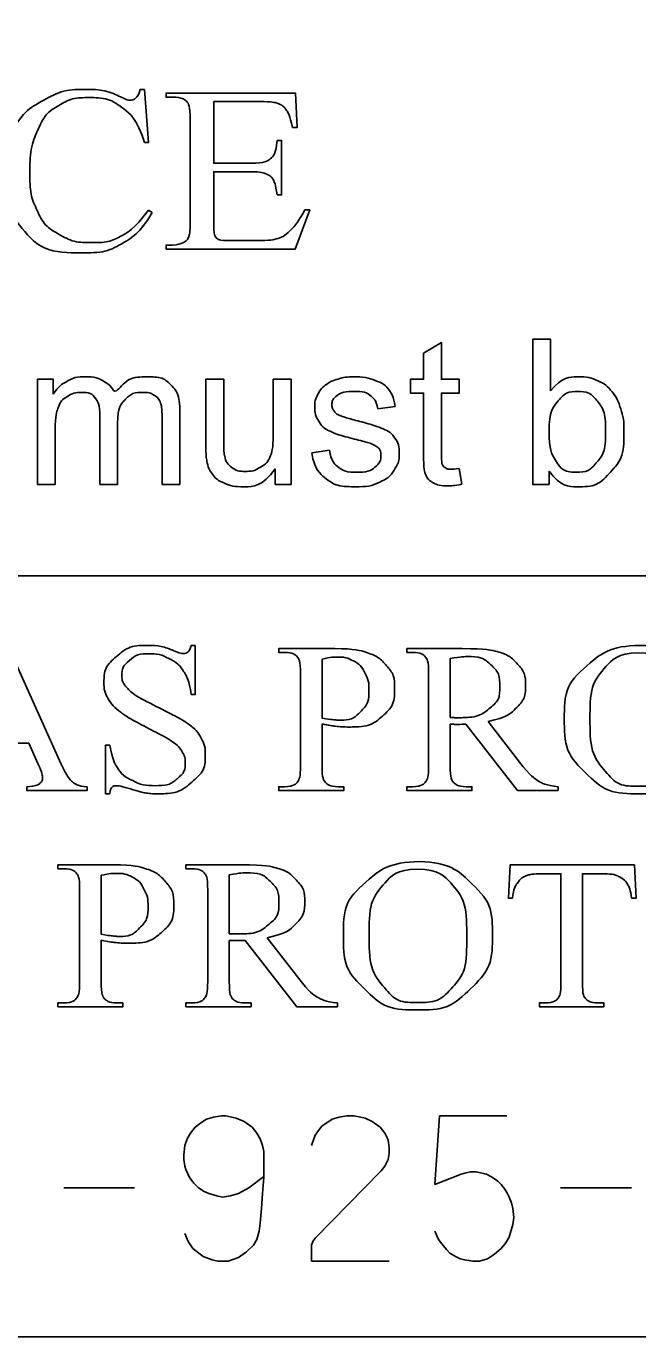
# Model space of a CAD drawing. Extents: x -9.1 to 34, y -3.1 to 22.
# Drawn here: x 5.471 to 6.061, y 2.337 to 3.601 of the extents above; entities that cross this region are included whole.
import ezdxf

# ---------------------------------------------------------------- set-up
doc = ezdxf.new("R2010")
doc.units = 0
doc.layers.add('SH_Data', color=7, linetype='Continuous')

msp = doc.modelspace()

# ---------------------------------------------------------------- linework, layer by layer
at = {"layer": 'SH_Data'}
for p, q in [((3.1861, 3.071), (8.3861, 3.071)), ((5.5072, 2.4804), (5.5755, 2.4804)), ((5.9867, 2.4804), (6.055, 2.4804))]:
    msp.add_line(p, q, dxfattribs=at)
msp.add_lwpolyline([(3.1861, 5.4367), (8.3861, 5.4367), (8.3861, 2.3367), (3.1861, 2.3367)], close=True, dxfattribs=at)
msp.add_lwpolyline([(3.1861, 5.4367), (8.3861, 5.4367), (8.3861, 2.3367), (3.1861, 2.3367)], close=True, dxfattribs=at)
for points in [[(5.5809, 3.5401), (5.5852, 3.5401)], [(5.5852, 3.5401), (5.5889, 3.4889), (5.5852, 3.4889)], [(5.6118, 3.5326), (5.606, 3.5326), (5.606, 3.5366), (5.7307, 3.5366), (5.7325, 3.5035), (5.7278, 3.5035)], [(5.652, 3.5284), (5.652, 3.4689), (5.6875, 3.4689)], [(5.6964, 3.5284), (5.652, 3.5284)], [(5.6292, 3.4127), (5.6292, 3.5104)], [(5.713, 3.4908), (5.7174, 3.4908), (5.7174, 3.4383), (5.713, 3.4383)], [(5.6875, 3.4607), (5.652, 3.4607), (5.652, 3.4111)], [(5.5889, 3.4235), (5.5926, 3.4213)], [(5.7399, 3.4238), (5.7446, 3.4238), (5.7306, 3.386), (5.606, 3.386), (5.606, 3.39), (5.6118, 3.39)], [(5.6654, 3.3942), (5.6928, 3.3942)], [(5.8544, 3.1887), (5.8544, 3.2472), (5.8417, 3.2472), (5.8417, 3.2605), (5.8544, 3.2605), (5.8544, 3.2856), (5.8716, 3.296), (5.8716, 3.2605), (5.8888, 3.2605), (5.8888, 3.2472), (5.8716, 3.2472), (5.8716, 3.1877)], [(5.9757, 3.1591), (5.9598, 3.1591), (5.9598, 3.2991), (5.977, 3.2991), (5.977, 3.2492)], [(5.4818, 3.1591), (5.4818, 3.2605), (5.4971, 3.2605), (5.4971, 3.2462)], [(5.6443, 3.1977), (5.6443, 3.2605), (5.6615, 3.2605), (5.6615, 3.2043)], [(5.7093, 3.2062), (5.7093, 3.2605), (5.7265, 3.2605), (5.7265, 3.1591), (5.7111, 3.1591)], [(5.5592, 3.218), (5.5592, 3.1591), (5.5421, 3.1591), (5.5421, 3.2249)], [(5.6193, 3.2287), (5.6193, 3.1591), (5.6021, 3.1591), (5.6021, 3.2229)], [(5.8271, 3.2343), (5.8102, 3.232)], [(5.4989, 3.2117), (5.4989, 3.1591), (5.4818, 3.1591)], [(5.7465, 3.1894), (5.7635, 3.192)], [(5.7111, 3.1591), (5.7111, 3.174)], [(5.8888, 3.1744), (5.8912, 3.1592)], [(5.9757, 3.1718), (5.9757, 3.1591)], [(5.3976, 2.8911), (5.4495, 3.0037), (5.4533, 3.0037), (5.5044, 2.8899)], [(5.6341, 3.0037), (5.6341, 2.9564), (5.6301, 2.9564)], [(5.6301, 3.0037), (5.6341, 3.0037)], [(5.7202, 2.9969), (5.7146, 2.9969), (5.7146, 3.0006), (5.7685, 3.0006)], [(5.8438, 2.9969), (5.8383, 2.9969), (5.8383, 3.0006), (5.8918, 3.0006)], [(5.7564, 2.9905), (5.7564, 2.9336)], [(5.8801, 2.991), (5.8801, 2.9341)], [(5.7356, 2.888), (5.7356, 2.9763)], [(5.8593, 2.888), (5.8593, 2.9763)], [(5.7564, 2.9279), (5.7564, 2.888)], [(5.8801, 2.9277), (5.8801, 2.888)], [(5.9844, 2.8637), (5.9452, 2.8637), (5.8953, 2.9277)], [(5.9166, 2.9303), (5.947, 2.8912)], [(5.4736, 2.9095), (5.4164, 2.9095), (5.4065, 2.888)], [(5.4823, 2.8899), (5.4736, 2.9095)], [(5.5515, 2.8606), (5.5475, 2.8606), (5.5475, 2.9076), (5.5515, 2.9076)], [(5.5297, 2.8674), (5.5297, 2.8637), (5.4717, 2.8637), (5.4717, 2.8674)], [(5.7718, 2.8674), (5.7774, 2.8674), (5.7774, 2.8637), (5.7146, 2.8637), (5.7146, 2.8674), (5.7202, 2.8674)], [(5.8954, 2.8674), (5.9011, 2.8674), (5.9011, 2.8637), (5.8383, 2.8637), (5.8383, 2.8674), (5.8438, 2.8674)], [(5.9844, 2.8674), (5.9844, 2.8637)], [(5.507, 2.7883), (5.5015, 2.7883), (5.5015, 2.792), (5.5553, 2.792)], [(5.5433, 2.7819), (5.5433, 2.725)], [(5.6306, 2.7883), (5.6251, 2.7883), (5.6251, 2.792), (5.6786, 2.792)], [(5.6669, 2.7824), (5.6669, 2.7254)], [(5.9403, 2.7598), (5.9362, 2.7598), (5.9379, 2.792), (6.0578, 2.792)], [(5.987, 2.6788), (5.987, 2.7834), (5.9693, 2.7834)], [(6.0284, 2.7834), (6.0077, 2.7834), (6.0077, 2.6788)], [(6.0578, 2.792), (6.0594, 2.7598), (6.0552, 2.7598)], [(5.5225, 2.6794), (5.5225, 2.7677)], [(5.6461, 2.6794), (5.6461, 2.7677)], [(5.5433, 2.7192), (5.5433, 2.6794)], [(5.6669, 2.7191), (5.6669, 2.6794)], [(5.7713, 2.6551), (5.732, 2.6551), (5.6822, 2.7191)], [(5.7034, 2.7217), (5.7339, 2.6825)], [(5.5587, 2.6588), (5.5643, 2.6588), (5.5643, 2.6551), (5.5015, 2.6551), (5.5015, 2.6588), (5.507, 2.6588)], [(5.6822, 2.6588), (5.6879, 2.6588), (5.6879, 2.6551), (5.6251, 2.6551), (5.6251, 2.6588), (5.6306, 2.6588)], [(5.7713, 2.6588), (5.7713, 2.6551)], [(6.0233, 2.6588), (6.0284, 2.6588), (6.0284, 2.6551), (5.9662, 2.6551), (5.9662, 2.6588), (5.9714, 2.6588)], [(5.7001, 2.4914), (5.6857, 2.4804), (5.6758, 2.4748), (5.6681, 2.4726), (5.6604, 2.4715), (5.6549, 2.4726), (5.6472, 2.4748), (5.6428, 2.477), (5.6372, 2.4804), (5.6328, 2.4848), (5.6284, 2.4903), (5.6251, 2.498), (5.624, 2.5013), (5.6229, 2.5079), (5.6229, 2.5101), (5.6229, 2.5123), (5.624, 2.5211), (5.6262, 2.5277), (5.6295, 2.5333), (5.6339, 2.5388), (5.6395, 2.5432), (5.645, 2.5465), (5.6516, 2.5487), (5.6593, 2.5498), (5.6637, 2.5498), (5.6736, 2.5476), (5.6813, 2.5443), (5.6891, 2.5388), (5.6935, 2.5333), (5.6968, 2.5277), (5.699, 2.5211), (5.7001, 2.5156), (5.7001, 2.5057), (5.7001, 2.4903), (5.699, 2.4748), (5.6979, 2.4605), (5.6968, 2.4462), (5.6957, 2.4385), (5.6935, 2.4307), (5.6902, 2.4252), (5.6835, 2.4186), (5.6758, 2.4131), (5.6659, 2.4098), (5.656, 2.4098), (5.6505, 2.4109), (5.6417, 2.4142), (5.6317, 2.4219), (5.6273, 2.4285), (5.624, 2.4363)], [(5.7464, 2.5211), (5.7497, 2.5311), (5.7519, 2.5344), (5.7563, 2.5399), (5.7662, 2.5465), (5.7728, 2.5487), (5.7805, 2.5498), (5.7872, 2.5498), (5.7938, 2.5487), (5.7982, 2.5476), (5.8048, 2.5443), (5.8125, 2.5388), (5.8169, 2.5333), (5.8202, 2.5267), (5.8213, 2.5189), (5.8213, 2.5134), (5.8202, 2.5079), (5.8169, 2.5013), (5.8136, 2.4969), (5.7497, 2.4319), (5.7475, 2.4285), (5.7464, 2.4252), (5.7464, 2.423), (5.7464, 2.4098), (5.8213, 2.4098)], [(5.9349, 2.5498), (5.8698, 2.5498), (5.8654, 2.4837), (5.8908, 2.4936), (5.8941, 2.4947), (5.8996, 2.4958), (5.9051, 2.4958), (5.9106, 2.4947), (5.915, 2.4936), (5.9194, 2.4914), (5.9227, 2.4892), (5.926, 2.487), (5.9294, 2.4837), (5.9327, 2.4792), (5.9349, 2.4759), (5.9371, 2.4715), (5.9393, 2.466), (5.9404, 2.4605), (5.9415, 2.4517), (5.9404, 2.4451), (5.9371, 2.4329), (5.9338, 2.4274), (5.9294, 2.4219), (5.9227, 2.4164), (5.9161, 2.412), (5.9084, 2.4098), (5.9018, 2.4098), (5.8941, 2.4109), (5.8897, 2.412), (5.8853, 2.4142), (5.8798, 2.4175), (5.8765, 2.4208), (5.872, 2.4263), (5.8687, 2.4307), (5.8654, 2.4385)]]:
    msp.add_lwpolyline(points, dxfattribs=at)
for points in [[(5.5926, 3.4213), (5.5804, 3.4012), (5.5642, 3.3919), (5.548, 3.3825), (5.5257, 3.3825), (5.4856, 3.3825), (5.4635, 3.4103), (5.4471, 3.431), (5.4471, 3.459), (5.4471, 3.4815), (5.4579, 3.5004), (5.4688, 3.5193), (5.4878, 3.5297), (5.5068, 3.5401), (5.5293, 3.5401), (5.5468, 3.5401), (5.5638, 3.5321), (5.5688, 3.5296), (5.5709, 3.5296), (5.5741, 3.5296), (5.5765, 3.5317), (5.5796, 3.5347), (5.5809, 3.5401)], [(5.5852, 3.4889), (5.5778, 3.5119), (5.5641, 3.5221), (5.5504, 3.5322), (5.5313, 3.5322), (5.5152, 3.5322), (5.5023, 3.5246), (5.4893, 3.517), (5.4819, 3.5003), (5.4745, 3.4836), (5.4745, 3.4588), (5.4745, 3.4383), (5.4815, 3.4233), (5.4885, 3.4083), (5.5026, 3.4003), (5.5167, 3.3923), (5.5347, 3.3923), (5.5504, 3.3923), (5.5625, 3.3985), (5.5745, 3.4048), (5.5889, 3.4235)], [(5.6292, 3.5104), (5.6292, 3.5248), (5.6261, 3.5281), (5.6218, 3.5326), (5.6118, 3.5326)], [(5.7278, 3.5035), (5.7253, 3.5154), (5.7223, 3.5199), (5.7192, 3.5244), (5.7133, 3.5267), (5.7085, 3.5284), (5.6964, 3.5284)], [(5.6875, 3.4689), (5.7014, 3.4689), (5.7061, 3.4728), (5.7123, 3.4779), (5.713, 3.4908)], [(5.713, 3.4383), (5.7114, 3.4493), (5.7097, 3.4524), (5.7075, 3.4563), (5.7026, 3.4585), (5.6977, 3.4607), (5.6875, 3.4607)], [(5.6928, 3.3942), (5.7066, 3.3942), (5.7128, 3.396), (5.719, 3.3978), (5.7247, 3.403), (5.7321, 3.4099), (5.7399, 3.4238)], [(5.6118, 3.39), (5.6175, 3.39), (5.6226, 3.3926), (5.6264, 3.3944), (5.6278, 3.398), (5.6292, 3.4016), (5.6292, 3.4127)], [(5.652, 3.4111), (5.652, 3.4011), (5.653, 3.3989), (5.6539, 3.3968), (5.6563, 3.3955), (5.6587, 3.3942), (5.6654, 3.3942)], [(5.4971, 3.2462), (5.5019, 3.2537), (5.5098, 3.2582), (5.5178, 3.2628), (5.5279, 3.2628), (5.5392, 3.2628), (5.5464, 3.2581), (5.5536, 3.2534), (5.5566, 3.245), (5.5686, 3.2628), (5.5879, 3.2628), (5.603, 3.2628), (5.6112, 3.2544), (5.6193, 3.2461), (5.6193, 3.2287)], [(5.7635, 3.192), (5.7649, 3.1818), (5.7715, 3.1763), (5.7781, 3.1709), (5.7898, 3.1709), (5.8017, 3.1709), (5.8075, 3.1757), (5.8132, 3.1806), (5.8132, 3.1871), (5.8132, 3.1929), (5.8081, 3.1962), (5.8046, 3.1985), (5.7905, 3.2021), (5.7716, 3.2069), (5.7643, 3.2103), (5.757, 3.2138), (5.7532, 3.22), (5.7494, 3.2261), (5.7494, 3.2336), (5.7494, 3.2403), (5.7525, 3.2461), (5.7556, 3.2519), (5.761, 3.2557), (5.765, 3.2587), (5.7719, 3.2607), (5.7789, 3.2628), (5.7868, 3.2628), (5.7988, 3.2628), (5.8078, 3.2593), (5.8168, 3.2559), (5.8212, 3.25), (5.8255, 3.2441), (5.8271, 3.2343)], [(5.977, 3.2492), (5.9879, 3.2628), (6.0048, 3.2628), (6.0141, 3.2628), (6.0225, 3.259), (6.0309, 3.2552), (6.0363, 3.2484), (6.0416, 3.2416), (6.0447, 3.2319), (6.0478, 3.2223), (6.0478, 3.2113), (6.0478, 3.1853), (6.0349, 3.171), (6.022, 3.1568), (6.0039, 3.1568), (5.986, 3.1568), (5.9757, 3.1718)], [(5.5421, 3.2249), (5.5421, 3.2364), (5.5378, 3.2421), (5.5336, 3.2478), (5.5241, 3.2478), (5.5168, 3.2478), (5.5107, 3.244), (5.5045, 3.2402), (5.5017, 3.2328), (5.4989, 3.2255), (5.4989, 3.2117)], [(5.6021, 3.2229), (5.6021, 3.2332), (5.6005, 3.2378), (5.5988, 3.2423), (5.5944, 3.2451), (5.59, 3.2478), (5.5841, 3.2478), (5.5734, 3.2478), (5.5663, 3.2407), (5.5592, 3.2336), (5.5592, 3.218)], [(5.8102, 3.232), (5.8091, 3.2399), (5.8036, 3.2443), (5.7981, 3.2487), (5.788, 3.2487), (5.7762, 3.2487), (5.7711, 3.2448), (5.766, 3.2408), (5.766, 3.2356), (5.766, 3.2322), (5.7682, 3.2296), (5.7703, 3.2268), (5.7748, 3.225), (5.7773, 3.224), (5.79, 3.2206), (5.8082, 3.2157), (5.8155, 3.2126), (5.8227, 3.2095), (5.8268, 3.2036), (5.8309, 3.1977), (5.8309, 3.1889), (5.8309, 3.1803), (5.8259, 3.1727), (5.8209, 3.1651), (5.8114, 3.161), (5.8019, 3.1568), (5.79, 3.1568), (5.7702, 3.1568), (5.7598, 3.165), (5.7494, 3.1732), (5.7465, 3.1894)], [(5.9755, 3.2106), (5.9755, 3.1923), (5.9805, 3.1842), (5.9886, 3.1709), (6.0024, 3.1709), (6.0136, 3.1709), (6.0218, 3.1807), (6.03, 3.1905), (6.03, 3.2099), (6.03, 3.2298), (6.0222, 3.2392), (6.0143, 3.2487), (6.0032, 3.2487), (5.9919, 3.2487), (5.9837, 3.2389), (5.9755, 3.2291), (5.9755, 3.2106)], [(5.6615, 3.2043), (5.6615, 3.1908), (5.6625, 3.1862), (5.6641, 3.1794), (5.6694, 3.1755), (5.6746, 3.1716), (5.6824, 3.1716), (5.6901, 3.1716), (5.6969, 3.1756), (5.7037, 3.1796), (5.7065, 3.1864), (5.7093, 3.1932), (5.7093, 3.2062)], [(5.7111, 3.174), (5.6993, 3.1568), (5.6789, 3.1568), (5.67, 3.1568), (5.6622, 3.1602), (5.6544, 3.1637), (5.6506, 3.1689), (5.6469, 3.1741), (5.6453, 3.1816), (5.6443, 3.1867), (5.6443, 3.1977)], [(5.8912, 3.1592), (5.884, 3.1577), (5.8782, 3.1577), (5.8689, 3.1577), (5.8638, 3.1606), (5.8586, 3.1636), (5.8565, 3.1684), (5.8544, 3.1733), (5.8544, 3.1887)], [(5.8716, 3.1877), (5.8716, 3.1804), (5.8725, 3.1783), (5.8734, 3.1762), (5.8754, 3.1749), (5.8775, 3.1737), (5.8813, 3.1737), (5.8841, 3.1737), (5.8888, 3.1744)], [(5.5515, 2.9076), (5.5543, 2.8928), (5.5591, 2.8855), (5.5639, 2.8781), (5.5737, 2.8733), (5.5835, 2.8684), (5.5952, 2.8684), (5.6088, 2.8684), (5.6166, 2.8751), (5.6245, 2.8818), (5.6245, 2.8909), (5.6245, 2.8959), (5.6215, 2.9011), (5.6185, 2.9063), (5.6122, 2.9107), (5.608, 2.9137), (5.5891, 2.9236), (5.5702, 2.9334), (5.5622, 2.9392), (5.5542, 2.9451), (5.5501, 2.9522), (5.546, 2.9592), (5.546, 2.9677), (5.546, 2.9824), (5.5581, 2.9931), (5.5703, 3.0037), (5.5891, 3.0037), (5.6009, 3.0037), (5.614, 2.9984), (5.6201, 2.9959), (5.6226, 2.9959), (5.6254, 2.9959), (5.6272, 2.9975), (5.629, 2.999), (5.6301, 3.0037)], [(5.7356, 2.9763), (5.7356, 2.9893), (5.7327, 2.9925), (5.7285, 2.9969), (5.7202, 2.9969)], [(5.7685, 3.0006), (5.7882, 3.0006), (5.7996, 2.9968), (5.8109, 2.993), (5.8187, 2.9841), (5.8265, 2.9751), (5.8265, 2.9628), (5.8265, 2.946), (5.8147, 2.9355), (5.8028, 2.925), (5.7811, 2.925), (5.7758, 2.925), (5.7696, 2.9257), (5.7635, 2.9264), (5.7564, 2.9279)], [(5.8593, 2.9763), (5.8593, 2.9893), (5.8563, 2.9925), (5.8521, 2.9969), (5.8438, 2.9969)], [(5.8918, 3.0006), (5.9151, 3.0006), (5.9262, 2.9974), (5.9373, 2.9943), (5.9451, 2.9857), (5.9528, 2.9772), (5.9528, 2.9654), (5.9528, 2.9527), (5.944, 2.9435), (5.9351, 2.9342), (5.9166, 2.9303)], [(6.0635, 3.0037), (6.0921, 3.0037), (6.1131, 2.9835), (6.1341, 2.9633), (6.1341, 2.933), (6.1341, 2.9018), (6.113, 2.8812), (6.0918, 2.8606), (6.0618, 2.8606), (6.0314, 2.8606), (6.0108, 2.8807), (5.9902, 2.9008), (5.9902, 2.9327), (5.9902, 2.9653), (6.014, 2.9859), (6.0347, 3.0037), (6.0635, 3.0037)], [(5.6301, 2.9564), (5.6282, 2.9701), (5.6231, 2.9781), (5.6181, 2.9862), (5.6087, 2.991), (5.5994, 2.9957), (5.5893, 2.9957), (5.578, 2.9957), (5.5706, 2.9893), (5.5633, 2.9829), (5.5633, 2.9747), (5.5633, 2.9684), (5.5679, 2.9633), (5.5747, 2.9557), (5.5999, 2.9431), (5.6206, 2.9328), (5.6281, 2.9273), (5.6357, 2.9218), (5.6397, 2.9143), (5.6438, 2.9068), (5.6438, 2.8987), (5.6438, 2.8831), (5.6308, 2.8719), (5.6179, 2.8606), (5.5975, 2.8606), (5.5911, 2.8606), (5.5854, 2.8615), (5.5821, 2.862), (5.5715, 2.8652), (5.5609, 2.8684), (5.5581, 2.8684), (5.5554, 2.8684), (5.5538, 2.8669), (5.5522, 2.8654), (5.5515, 2.8606)], [(5.7564, 2.9336), (5.7621, 2.9326), (5.7666, 2.9321), (5.771, 2.9316), (5.7741, 2.9316), (5.7854, 2.9316), (5.7935, 2.9397), (5.8017, 2.9479), (5.8017, 2.9608), (5.8017, 2.9697), (5.7978, 2.9773), (5.7939, 2.9849), (5.7868, 2.9887), (5.7796, 2.9925), (5.7706, 2.9925), (5.7651, 2.9925), (5.7564, 2.9905)], [(5.8801, 2.9341), (5.8821, 2.9341), (5.8836, 2.934), (5.8851, 2.934), (5.8861, 2.934), (5.9069, 2.934), (5.9174, 2.9424), (5.928, 2.9509), (5.928, 2.964), (5.928, 2.9769), (5.9194, 2.9849), (5.9109, 2.9929), (5.8969, 2.9929), (5.8907, 2.9929), (5.8801, 2.991)], [(6.0615, 2.9964), (6.0418, 2.9964), (6.0298, 2.9827), (6.015, 2.9658), (6.015, 2.9331), (6.015, 2.8996), (6.0304, 2.8815), (6.0422, 2.8678), (6.0616, 2.8678), (6.0823, 2.8678), (6.0958, 2.8828), (6.1092, 2.8978), (6.1092, 2.9302), (6.1092, 2.9654), (6.0944, 2.9826), (6.0825, 2.9964), (6.0615, 2.9964)], [(5.8953, 2.9277), (5.8898, 2.9275), (5.8864, 2.9275), (5.885, 2.9275), (5.8834, 2.9276), (5.8818, 2.9276), (5.8801, 2.9277)], [(5.4717, 2.8674), (5.4805, 2.8678), (5.4836, 2.8702), (5.4867, 2.8725), (5.4867, 2.8758), (5.4867, 2.8803), (5.4823, 2.8899)], [(5.5044, 2.8899), (5.5106, 2.8761), (5.5156, 2.872), (5.5207, 2.8679), (5.5297, 2.8674)], [(5.7202, 2.8674), (5.7295, 2.8674), (5.7335, 2.8731), (5.7356, 2.8762), (5.7356, 2.888)], [(5.7564, 2.888), (5.7564, 2.875), (5.7594, 2.8719), (5.7635, 2.8674), (5.7718, 2.8674)], [(5.8438, 2.8674), (5.853, 2.8674), (5.857, 2.8731), (5.8593, 2.8762), (5.8593, 2.888)], [(5.8801, 2.888), (5.8801, 2.875), (5.8831, 2.8719), (5.8872, 2.8674), (5.8954, 2.8674)], [(5.947, 2.8912), (5.9575, 2.8776), (5.9649, 2.8731), (5.9724, 2.8686), (5.9844, 2.8674)], [(5.8504, 2.7951), (5.879, 2.7951), (5.9, 2.7749), (5.9209, 2.7546), (5.9209, 2.7243), (5.9209, 2.6931), (5.8998, 2.6725), (5.8787, 2.652), (5.8486, 2.652), (5.8183, 2.652), (5.7976, 2.672), (5.777, 2.6921), (5.777, 2.724), (5.777, 2.7566), (5.8008, 2.7772), (5.8215, 2.7951), (5.8504, 2.7951)], [(5.5225, 2.7677), (5.5225, 2.7807), (5.5196, 2.7838), (5.5153, 2.7883), (5.507, 2.7883)], [(5.5553, 2.792), (5.575, 2.792), (5.5864, 2.7882), (5.5978, 2.7844), (5.6056, 2.7754), (5.6134, 2.7664), (5.6134, 2.7541), (5.6134, 2.7374), (5.6015, 2.7269), (5.5896, 2.7164), (5.568, 2.7164), (5.5626, 2.7164), (5.5565, 2.7171), (5.5503, 2.7178), (5.5433, 2.7192)], [(5.5433, 2.725), (5.549, 2.724), (5.5534, 2.7235), (5.5578, 2.723), (5.561, 2.723), (5.5722, 2.723), (5.5804, 2.7311), (5.5885, 2.7392), (5.5885, 2.7521), (5.5885, 2.761), (5.5846, 2.7686), (5.5807, 2.7762), (5.5736, 2.78), (5.5665, 2.7838), (5.5574, 2.7838), (5.5519, 2.7838), (5.5433, 2.7819)], [(5.6461, 2.7677), (5.6461, 2.7807), (5.6431, 2.7838), (5.6389, 2.7883), (5.6306, 2.7883)], [(5.6669, 2.7254), (5.6689, 2.7254), (5.6704, 2.7254), (5.6719, 2.7253), (5.6729, 2.7253), (5.6937, 2.7253), (5.7042, 2.7338), (5.7148, 2.7423), (5.7148, 2.7554), (5.7148, 2.7682), (5.7063, 2.7762), (5.6978, 2.7843), (5.6837, 2.7843), (5.6775, 2.7843), (5.6669, 2.7824)], [(5.6786, 2.792), (5.702, 2.792), (5.7131, 2.7888), (5.7242, 2.7856), (5.7319, 2.7771), (5.7397, 2.7685), (5.7397, 2.7567), (5.7397, 2.7441), (5.7308, 2.7348), (5.722, 2.7255), (5.7034, 2.7217)], [(5.8483, 2.7877), (5.8286, 2.7877), (5.8167, 2.7741), (5.8018, 2.7571), (5.8018, 2.7244), (5.8018, 2.6909), (5.8172, 2.6728), (5.829, 2.6591), (5.8484, 2.6591), (5.8691, 2.6591), (5.8826, 2.6742), (5.8961, 2.6892), (5.8961, 2.7216), (5.8961, 2.7567), (5.8812, 2.774), (5.8693, 2.7877), (5.8483, 2.7877)], [(5.9693, 2.7834), (5.959, 2.7834), (5.9547, 2.7819), (5.9491, 2.78), (5.9451, 2.7746), (5.9411, 2.7691), (5.9403, 2.7598)], [(6.0552, 2.7598), (6.054, 2.7683), (6.052, 2.772), (6.0486, 2.7778), (6.0431, 2.7806), (6.0375, 2.7834), (6.0284, 2.7834)], [(5.6822, 2.7191), (5.6767, 2.7189), (5.6732, 2.7189), (5.6718, 2.7189), (5.6702, 2.7189), (5.6686, 2.719), (5.6669, 2.7191)], [(5.7339, 2.6825), (5.7443, 2.6689), (5.7518, 2.6645), (5.7592, 2.66), (5.7713, 2.6588)], [(5.507, 2.6588), (5.5163, 2.6588), (5.5203, 2.6645), (5.5225, 2.6676), (5.5225, 2.6794)], [(5.5433, 2.6794), (5.5433, 2.6664), (5.5463, 2.6632), (5.5504, 2.6588), (5.5587, 2.6588)], [(5.6306, 2.6588), (5.6399, 2.6588), (5.6439, 2.6645), (5.6461, 2.6676), (5.6461, 2.6794)], [(5.6669, 2.6794), (5.6669, 2.6664), (5.6699, 2.6632), (5.674, 2.6588), (5.6822, 2.6588)], [(5.9714, 2.6588), (5.9807, 2.6588), (5.9846, 2.664), (5.987, 2.6673), (5.987, 2.6788)], [(6.0077, 2.6788), (6.0077, 2.6662), (6.0106, 2.663), (6.0148, 2.6588), (6.0233, 2.6588)]]:
    msp.add_open_spline(points, degree=3, dxfattribs=at)

doc.saveas('drawing.dxf')
